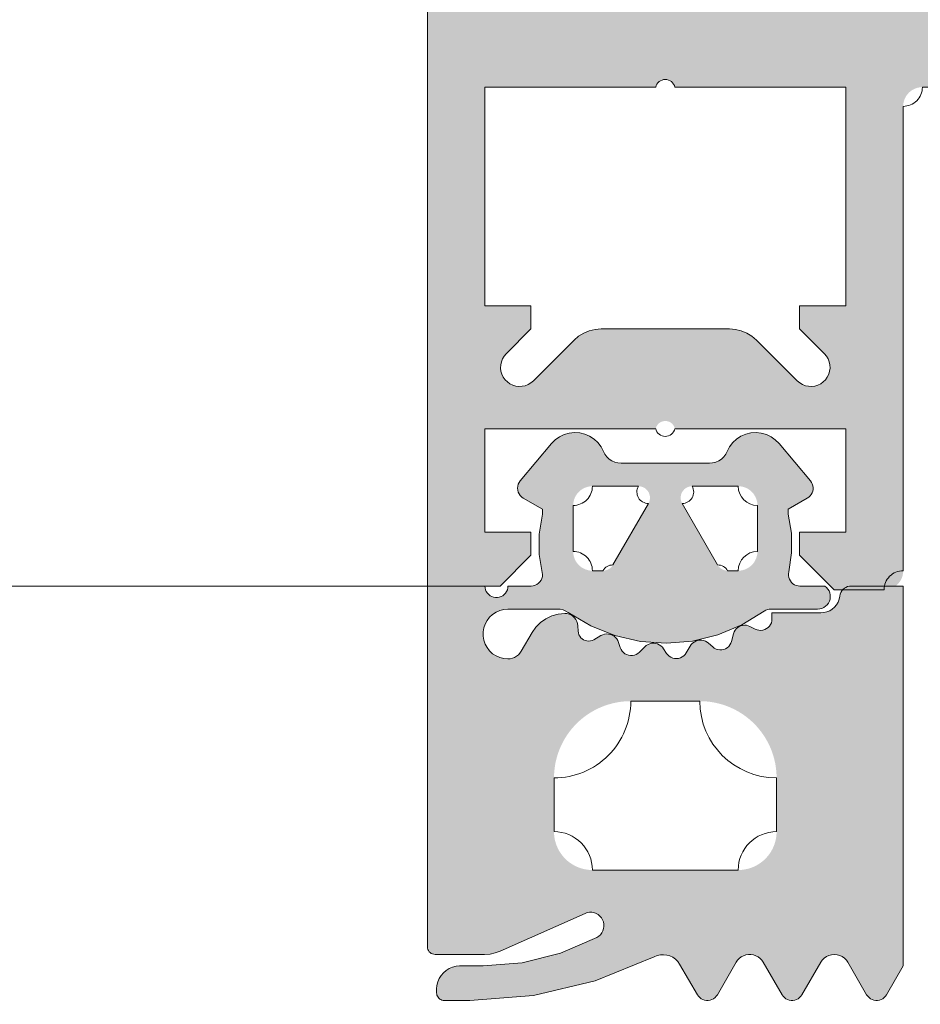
# Model space of a CAD drawing. Header units: metres. Extents: x -3.6 to 84.5, y -11 to 16.8.
# Tile 519 of 656: x 61.5344 to 61.5578, y -0.1449 to -0.1192. Entities that reach past the tile are written whole.
import ezdxf

# ---------------------------------------------------------------- set-up
doc = ezdxf.new("R2010")
doc.units = ezdxf.units.M
doc.header["$MEASUREMENT"] = 0
doc.layers.add('301 - Elemente.Linie', color=7, linetype='Continuous')
doc.layers.add('302 - Elemente.Schraffur', color=7, linetype='Continuous')

msp = doc.modelspace()

# ---------------------------------------------------------------- hatches: boundary and pattern name
at = {"layer": '302 - Elemente.Schraffur', "linetype": 'Continuous', "lineweight": 5}
h = msp.add_hatch(color=7, dxfattribs=at)
h.paths.add_polyline_path([(61.544989, -0.0305), (61.544989, -0.134), (61.546889, -0.134), (61.547689, -0.1332), (61.547689, -0.1326), (61.546489, -0.1326), (61.546489, -0.1299), (61.550939, -0.1299), (61.550945, -0.129879), (61.550952, -0.129859), (61.550961, -0.129839), (61.550972, -0.12982), (61.550984, -0.129803), (61.550998, -0.129786), (61.551013, -0.12977), (61.551029, -0.129756), (61.551046, -0.129743), (61.551065, -0.129732), (61.551084, -0.129722), (61.551104, -0.129714), (61.551125, -0.129708), (61.551146, -0.129704), (61.551167, -0.129701), (61.551189, -0.1297), (61.551211, -0.129701), (61.551232, -0.129704), (61.551253, -0.129708), (61.551274, -0.129714), (61.551294, -0.129722), (61.551313, -0.129732), (61.551332, -0.129743), (61.551349, -0.129756), (61.551365, -0.12977), (61.55138, -0.129786), (61.551394, -0.129803), (61.551406, -0.12982), (61.551417, -0.129839), (61.551426, -0.129859), (61.551433, -0.129879), (61.551439, -0.1299), (61.555889, -0.1299), (61.555889, -0.1326), (61.554689, -0.1326), (61.554689, -0.1332), (61.555589, -0.1341), (61.556889, -0.1341), (61.556914, -0.134099), (61.556938, -0.134098), (61.556962, -0.134095), (61.556987, -0.13409), (61.557011, -0.134085), (61.557034, -0.134078), (61.557058, -0.134071), (61.55708, -0.134062), (61.557103, -0.134052), (61.557125, -0.134041), (61.557146, -0.134029), (61.557167, -0.134016), (61.557187, -0.134002), (61.557206, -0.133986), (61.557225, -0.13397), (61.557243, -0.133953), (61.55726, -0.133936), (61.557276, -0.133917), (61.557291, -0.133898), (61.557305, -0.133878), (61.557318, -0.133857), (61.55733, -0.133836), (61.557341, -0.133814), (61.557351, -0.133791), (61.55736, -0.133768), (61.557368, -0.133745), (61.557374, -0.133721), (61.557379, -0.133697), (61.557384, -0.133673), (61.557387, -0.133649), (61.557388, -0.133624), (61.557389, -0.1336), (61.557389, -0.1215), (61.55739, -0.121475), (61.557391, -0.121451), (61.557394, -0.121427), (61.557399, -0.121402), (61.557404, -0.121378), (61.557411, -0.121355), (61.557418, -0.121331), (61.557427, -0.121309), (61.557437, -0.121286), (61.557448, -0.121264), (61.55746, -0.121243), (61.557473, -0.121222), (61.557487, -0.121202), (61.557503, -0.121183), (61.557519, -0.121164), (61.557536, -0.121146), (61.557553, -0.121129), (61.557572, -0.121113), (61.557591, -0.121098), (61.557611, -0.121084), (61.557632, -0.121071), (61.557653, -0.121059), (61.557675, -0.121048), (61.557698, -0.121038), (61.557721, -0.121029), (61.557744, -0.121021), (61.557768, -0.121015), (61.557792, -0.12101), (61.557816, -0.121005), (61.55784, -0.121002), (61.557865, -0.121001), (61.557889, -0.121), (61.563489, -0.121), (61.563563, -0.121002), (61.563636, -0.121007), (61.563709, -0.121016), (61.563782, -0.121029), (61.563854, -0.121045), (61.563924, -0.121065), (61.563994, -0.121088), (61.564063, -0.121114), (61.56413, -0.121144), (61.564196, -0.121177), (61.56426, -0.121213), (61.564322, -0.121253), (61.564383, -0.121295), (61.564441, -0.12134), (61.564496, -0.121389), (61.56455, -0.121439), (61.5646, -0.121493), (61.564649, -0.121548), (61.564694, -0.121606), (61.564736, -0.121667), (61.564776, -0.121729), (61.564812, -0.121793), (61.564845, -0.121859), (61.564875, -0.121926), (61.564901, -0.121995), (61.564924, -0.122065), (61.564944, -0.122135), (61.56496, -0.122207), (61.564973, -0.12228), (61.564982, -0.122353), (61.564987, -0.122426), (61.564989, -0.1225), (61.564989, -0.1495), (61.56499, -0.149524), (61.564991, -0.149549), (61.564994, -0.149573), (61.564999, -0.149597), (61.565004, -0.149621), (61.565011, -0.149645), (61.565018, -0.149668), (61.565027, -0.149691), (61.565037, -0.149714), (61.565048, -0.149736), (61.56506, -0.149757), (61.565073, -0.149778), (61.565087, -0.149798), (61.565103, -0.149817), (61.565119, -0.149836), (61.565136, -0.149853), (61.565153, -0.14987), (61.565172, -0.149886), (61.565191, -0.149902), (61.565211, -0.149916), (61.565232, -0.149929), (61.565253, -0.149941), (61.565275, -0.149952), (61.565298, -0.149962), (61.565321, -0.149971), (61.565344, -0.149978), (61.565368, -0.149985), (61.565392, -0.14999), (61.565416, -0.149995), (61.56544, -0.149998), (61.565465, -0.149999), (61.565489, -0.15), (61.566489, -0.15), (61.566538, -0.149999), (61.566587, -0.149995), (61.566636, -0.149989), (61.566684, -0.149981), (61.566732, -0.14997), (61.566779, -0.149957), (61.566826, -0.149941), (61.566872, -0.149924), (61.566917, -0.149904), (61.56696, -0.149882), (61.567003, -0.149858), (61.567045, -0.149831), (61.567085, -0.149803), (61.567123, -0.149773), (61.567161, -0.149741), (61.567196, -0.149707), (61.56723, -0.149671), (61.567262, -0.149634), (61.567292, -0.149596), (61.567321, -0.149556), (61.567347, -0.149514), (61.567371, -0.149471), (61.567393, -0.149427), (61.567413, -0.149383), (61.567431, -0.149337), (61.567446, -0.14929), (61.567459, -0.149243), (61.56747, -0.149195), (61.567478, -0.149147), (61.567484, -0.149098), (61.567488, -0.149049), (61.567489, -0.149), (61.567489, -0.1481), (61.567989, -0.147811), (61.567989, -0.146589), (61.567489, -0.1463), (61.567989, -0.146011), (61.567989, -0.144789), (61.567489, -0.1445), (61.567989, -0.144211), (61.567989, -0.142989), (61.567489, -0.1427), (61.567989, -0.142411), (61.567989, -0.141189), (61.567489, -0.1409), (61.567989, -0.140611), (61.567989, -0.139389), (61.567489, -0.1391), (61.567989, -0.138811), (61.567989, -0.137589), (61.567489, -0.1373), (61.567989, -0.137011), (61.567989, -0.135789), (61.567489, -0.1355), (61.567989, -0.135211), (61.567989, -0.134164), (61.569123, -0.1322), (61.569158, -0.132144), (61.569196, -0.132091), (61.569237, -0.132041), (61.569282, -0.131993), (61.56933, -0.131948), (61.56938, -0.131907), (61.569433, -0.131868), (61.569489, -0.131834), (61.569547, -0.131803), (61.569606, -0.131776), (61.569668, -0.131753), (61.56973, -0.131734), (61.569794, -0.131719), (61.569859, -0.131708), (61.569924, -0.131702), (61.569989, -0.1317), (61.570054, -0.131702), (61.57012, -0.131708), (61.570184, -0.131719), (61.570248, -0.131734), (61.570311, -0.131753), (61.570372, -0.131776), (61.570431, -0.131803), (61.570489, -0.131834), (61.570545, -0.131868), (61.570598, -0.131907), (61.570648, -0.131948), (61.570696, -0.131993), (61.570741, -0.132041), (61.570782, -0.132091), (61.570821, -0.132144), (61.570855, -0.1322), (61.571989, -0.134164), (61.571989, -0.136111), (61.572489, -0.1364), (61.571989, -0.136689), (61.571989, -0.137911), (61.572489, -0.1382), (61.571989, -0.138489), (61.571989, -0.139711), (61.572489, -0.14), (61.571989, -0.140289), (61.571989, -0.141511), (61.572489, -0.1418), (61.571989, -0.142089), (61.571989, -0.143311), (61.572489, -0.1436), (61.571989, -0.143889), (61.571989, -0.145111), (61.572489, -0.1454), (61.571989, -0.145689), (61.571989, -0.146911), (61.572489, -0.1472), (61.571989, -0.147489), (61.571989, -0.148711), (61.572489, -0.149), (61.57249, -0.149049), (61.572494, -0.149098), (61.5725, -0.149147), (61.572508, -0.149195), (61.572519, -0.149243), (61.572532, -0.14929), (61.572548, -0.149337), (61.572565, -0.149383), (61.572585, -0.149427), (61.572607, -0.149471), (61.572631, -0.149514), (61.572658, -0.149556), (61.572686, -0.149596), (61.572716, -0.149634), (61.572748, -0.149671), (61.572782, -0.149707), (61.572818, -0.149741), (61.572855, -0.149773), (61.572893, -0.149803), (61.572933, -0.149831), (61.572975, -0.149858), (61.573018, -0.149882), (61.573062, -0.149904), (61.573106, -0.149924), (61.573152, -0.149941), (61.573199, -0.149957), (61.573246, -0.14997), (61.573294, -0.149981), (61.573342, -0.149989), (61.573391, -0.149995), (61.57344, -0.149999), (61.573489, -0.15), (61.574489, -0.15), (61.574514, -0.149999), (61.574538, -0.149998), (61.574562, -0.149995), (61.574587, -0.14999), (61.574611, -0.149985), (61.574634, -0.149978), (61.574658, -0.149971), (61.57468, -0.149962), (61.574703, -0.149952), (61.574725, -0.149941), (61.574746, -0.149929), (61.574767, -0.149916), (61.574787, -0.149902), (61.574806, -0.149886), (61.574825, -0.14987), (61.574843, -0.149853), (61.57486, -0.149836), (61.574876, -0.149817), (61.574891, -0.149798), (61.574905, -0.149778), (61.574918, -0.149757), (61.57493, -0.149736), (61.574941, -0.149714), (61.574951, -0.149691), (61.57496, -0.149668), (61.574968, -0.149645), (61.574974, -0.149621), (61.574979, -0.149597), (61.574984, -0.149573), (61.574987, -0.149549), (61.574988, -0.149524), (61.574989, -0.1495), (61.574989, -0.1225), (61.574991, -0.122426), (61.574996, -0.122353), (61.575005, -0.12228), (61.575018, -0.122207), (61.575034, -0.122135), (61.575054, -0.122065), (61.575077, -0.121995), (61.575103, -0.121926), (61.575133, -0.121859), (61.575166, -0.121793), (61.575202, -0.121729), (61.575242, -0.121667), (61.575284, -0.121606), (61.57533, -0.121548), (61.575378, -0.121493), (61.575428, -0.121439), (61.575482, -0.121389), (61.575537, -0.12134), (61.575596, -0.121295), (61.575656, -0.121253), (61.575718, -0.121213), (61.575782, -0.121177), (61.575848, -0.121144), (61.575915, -0.121114), (61.575984, -0.121088), (61.576054, -0.121065), (61.576125, -0.121045), (61.576196, -0.121029), (61.576269, -0.121016), (61.576342, -0.121007), (61.576415, -0.121002), (61.576489, -0.121), (61.582089, -0.121), (61.582114, -0.121001), (61.582138, -0.121002), (61.582162, -0.121005), (61.582187, -0.12101), (61.582211, -0.121015), (61.582234, -0.121021), (61.582258, -0.121029), (61.58228, -0.121038), (61.582303, -0.121048), (61.582325, -0.121059), (61.582346, -0.121071), (61.582367, -0.121084), (61.582387, -0.121098), (61.582406, -0.121113), (61.582425, -0.121129), (61.582443, -0.121146), (61.58246, -0.121164), (61.582476, -0.121183), (61.582491, -0.121202), (61.582505, -0.121222), (61.582518, -0.121243), (61.58253, -0.121264), (61.582541, -0.121286), (61.582551, -0.121309), (61.58256, -0.121331), (61.582568, -0.121355), (61.582574, -0.121378), (61.582579, -0.121402), (61.582584, -0.121427), (61.582587, -0.121451), (61.582588, -0.121475), (61.582589, -0.1215), (61.582589, -0.1336), (61.58259, -0.133624), (61.582591, -0.133649), (61.582594, -0.133673), (61.582599, -0.133697), (61.582604, -0.133721), (61.582611, -0.133745), (61.582618, -0.133768), (61.582627, -0.133791), (61.582637, -0.133814), (61.582648, -0.133836), (61.58266, -0.133857), (61.582673, -0.133878), (61.582687, -0.133898), (61.582703, -0.133917), (61.582719, -0.133936), (61.582736, -0.133953), (61.582753, -0.13397), (61.582772, -0.133986), (61.582791, -0.134002), (61.582811, -0.134016), (61.582832, -0.134029), (61.582853, -0.134041), (61.582875, -0.134052), (61.582898, -0.134062), (61.582921, -0.134071), (61.582944, -0.134078), (61.582968, -0.134085), (61.582992, -0.13409), (61.583016, -0.134095), (61.58304, -0.134098), (61.583065, -0.134099), (61.583089, -0.1341), (61.584389, -0.1341), (61.585289, -0.1332), (61.585289, -0.1326), (61.584089, -0.1326), (61.584089, -0.1299), (61.588539, -0.1299), (61.588545, -0.129879), (61.588552, -0.129859), (61.588561, -0.129839), (61.588572, -0.12982), (61.588584, -0.129803), (61.588598, -0.129786), (61.588613, -0.12977), (61.588629, -0.129756), (61.588646, -0.129743), (61.588665, -0.129732), (61.588684, -0.129722), (61.588704, -0.129714), (61.588725, -0.129708), (61.588746, -0.129704), (61.588767, -0.129701), (61.588789, -0.1297), (61.588811, -0.129701), (61.588832, -0.129704), (61.588853, -0.129708), (61.588874, -0.129714), (61.588894, -0.129722), (61.588913, -0.129732), (61.588932, -0.129743), (61.588949, -0.129756), (61.588965, -0.12977), (61.58898, -0.129786), (61.588994, -0.129803), (61.589006, -0.12982), (61.589017, -0.129839), (61.589026, -0.129859), (61.589033, -0.129879), (61.589039, -0.1299), (61.593489, -0.1299), (61.593489, -0.1326), (61.592289, -0.1326), (61.592289, -0.1332), (61.593089, -0.134), (61.594989, -0.134), (61.594989, -0.0305), (61.594987, -0.030426), (61.594982, -0.030353), (61.594973, -0.03028), (61.59496, -0.030207), (61.594944, -0.030135), (61.594924, -0.030065), (61.594901, -0.029995), (61.594875, -0.029926), (61.594845, -0.029859), (61.594812, -0.029793), (61.594776, -0.029729), (61.594736, -0.029667), (61.594694, -0.029606), (61.594649, -0.029548), (61.5946, -0.029493), (61.59455, -0.029439), (61.594496, -0.029389), (61.594441, -0.02934), (61.594383, -0.029295), (61.594322, -0.029253), (61.59426, -0.029213), (61.594196, -0.029177), (61.59413, -0.029144), (61.594063, -0.029114), (61.593994, -0.029088), (61.593924, -0.029065), (61.593854, -0.029045), (61.593782, -0.029029), (61.593709, -0.029016), (61.593636, -0.029007), (61.593563, -0.029002), (61.593489, -0.029), (61.546489, -0.029), (61.546415, -0.029002), (61.546342, -0.029007), (61.546269, -0.029016), (61.546196, -0.029029), (61.546125, -0.029045), (61.546054, -0.029065), (61.545984, -0.029088), (61.545915, -0.029114), (61.545848, -0.029144), (61.545782, -0.029177), (61.545718, -0.029213), (61.545656, -0.029253), (61.545596, -0.029295), (61.545537, -0.02934), (61.545482, -0.029389), (61.545428, -0.029439), (61.545378, -0.029493), (61.54533, -0.029548), (61.545284, -0.029606), (61.545242, -0.029667), (61.545202, -0.029729), (61.545166, -0.029793), (61.545133, -0.029859), (61.545103, -0.029926), (61.545077, -0.029995), (61.545054, -0.030065), (61.545034, -0.030135), (61.545018, -0.030207), (61.545005, -0.03028), (61.544996, -0.030353), (61.544991, -0.030426)])
h.paths.add_polyline_path([(61.546489, -0.121), (61.550939, -0.121), (61.550952, -0.120959), (61.550972, -0.12092), (61.550998, -0.120886), (61.551029, -0.120856), (61.551065, -0.120832), (61.551104, -0.120814), (61.551146, -0.120804), (61.551189, -0.1208), (61.551232, -0.120804), (61.551274, -0.120814), (61.551313, -0.120832), (61.551349, -0.120856), (61.55138, -0.120886), (61.551406, -0.12092), (61.551426, -0.120959), (61.551439, -0.121), (61.555889, -0.121), (61.555889, -0.1267), (61.554689, -0.1267), (61.554689, -0.1273), (61.555336, -0.127946), (61.555389, -0.128009), (61.555431, -0.12808), (61.555461, -0.128157), (61.555478, -0.128238), (61.555482, -0.128321), (61.555471, -0.128403), (61.555448, -0.128482), (61.555411, -0.128556), (61.555364, -0.128623), (61.555305, -0.128681), (61.555238, -0.128729), (61.555164, -0.128766), (61.555085, -0.128789), (61.555003, -0.1288), (61.55492, -0.128796), (61.554839, -0.128779), (61.554762, -0.128749), (61.554691, -0.128707), (61.554628, -0.128653), (61.553568, -0.127593), (61.553448, -0.127491), (61.553315, -0.127409), (61.55317, -0.127349), (61.553017, -0.127312), (61.552861, -0.1273), (61.549517, -0.1273), (61.549361, -0.127312), (61.549208, -0.127349), (61.549064, -0.127409), (61.54893, -0.127491), (61.54881, -0.127593), (61.54775, -0.128653), (61.547687, -0.128707), (61.547616, -0.128749), (61.547539, -0.128779), (61.547458, -0.128796), (61.547376, -0.1288), (61.547294, -0.128789), (61.547214, -0.128766), (61.54714, -0.128729), (61.547073, -0.128681), (61.547015, -0.128623), (61.546967, -0.128556), (61.54693, -0.128482), (61.546907, -0.128403), (61.546897, -0.128321), (61.5469, -0.128238), (61.546917, -0.128157), (61.546947, -0.12808), (61.546989, -0.128009), (61.547043, -0.127946), (61.547689, -0.1273), (61.547689, -0.1267), (61.546489, -0.1267)], flags=0)
h.paths.add_polyline_path([(61.592889, -0.1187), (61.547089, -0.1187), (61.547089, -0.0348), (61.592889, -0.0348)], flags=0)
h.paths.add_polyline_path([(61.566789, -0.1289), (61.566789, -0.1215), (61.566795, -0.121422), (61.566814, -0.121345), (61.566844, -0.121273), (61.566885, -0.121206), (61.566936, -0.121146), (61.566995, -0.121095), (61.567062, -0.121054), (61.567135, -0.121024), (61.567211, -0.121006), (61.567289, -0.121), (61.572689, -0.121), (61.572767, -0.121006), (61.572844, -0.121024), (61.572916, -0.121054), (61.572983, -0.121095), (61.573043, -0.121146), (61.573094, -0.121206), (61.573135, -0.121273), (61.573165, -0.121345), (61.573183, -0.121422), (61.573189, -0.1215), (61.573189, -0.1289), (61.573183, -0.128978), (61.573165, -0.129054), (61.573135, -0.129127), (61.573094, -0.129194), (61.573043, -0.129253), (61.572983, -0.129304), (61.572916, -0.129345), (61.572844, -0.129375), (61.572767, -0.129394), (61.572689, -0.1294), (61.567289, -0.1294), (61.567211, -0.129394), (61.567135, -0.129375), (61.567062, -0.129345), (61.566995, -0.129304), (61.566936, -0.129253), (61.566885, -0.129194), (61.566844, -0.129127), (61.566814, -0.129054), (61.566795, -0.128978)], flags=0)
h.paths.add_polyline_path([(61.584089, -0.1267), (61.584089, -0.121), (61.588539, -0.121), (61.588552, -0.120959), (61.588572, -0.12092), (61.588598, -0.120886), (61.588629, -0.120856), (61.588665, -0.120832), (61.588704, -0.120814), (61.588746, -0.120804), (61.588789, -0.1208), (61.588832, -0.120804), (61.588874, -0.120814), (61.588913, -0.120832), (61.588949, -0.120856), (61.58898, -0.120886), (61.589006, -0.12092), (61.589026, -0.120959), (61.589039, -0.121), (61.593489, -0.121), (61.593489, -0.1267), (61.592289, -0.1267), (61.592289, -0.1273), (61.592936, -0.127946), (61.592989, -0.128009), (61.593031, -0.12808), (61.593061, -0.128157), (61.593078, -0.128238), (61.593082, -0.128321), (61.593071, -0.128403), (61.593048, -0.128482), (61.593011, -0.128556), (61.592964, -0.128623), (61.592905, -0.128681), (61.592838, -0.128729), (61.592764, -0.128766), (61.592685, -0.128789), (61.592603, -0.1288), (61.59252, -0.128796), (61.592439, -0.128779), (61.592362, -0.128749), (61.592291, -0.128707), (61.592228, -0.128653), (61.591168, -0.127593), (61.591048, -0.127491), (61.590915, -0.127409), (61.59077, -0.127349), (61.590617, -0.127312), (61.590461, -0.1273), (61.587117, -0.1273), (61.586961, -0.127312), (61.586808, -0.127349), (61.586664, -0.127409), (61.58653, -0.127491), (61.58641, -0.127593), (61.58535, -0.128653), (61.585287, -0.128707), (61.585216, -0.128749), (61.585139, -0.128779), (61.585058, -0.128796), (61.584976, -0.1288), (61.584894, -0.128789), (61.584814, -0.128766), (61.58474, -0.128729), (61.584673, -0.128681), (61.584615, -0.128623), (61.584567, -0.128556), (61.58453, -0.128482), (61.584507, -0.128403), (61.584497, -0.128321), (61.5845, -0.128238), (61.584517, -0.128157), (61.584547, -0.12808), (61.584589, -0.128009), (61.584643, -0.127946), (61.585289, -0.1273), (61.585289, -0.1267)], flags=0)
h = msp.add_hatch(color=7, dxfattribs=at)
h.paths.add_polyline_path([(61.544989, -0.134001), (61.544989, -0.1434), (61.544992, -0.143435), (61.545001, -0.143469), (61.545016, -0.1435), (61.545036, -0.143529), (61.54506, -0.143554), (61.545089, -0.143574), (61.545121, -0.143588), (61.545154, -0.143597), (61.545189, -0.1436), (61.546481, -0.1436), (61.546621, -0.143591), (61.546757, -0.143562), (61.546888, -0.143514), (61.549097, -0.142531), (61.549153, -0.142511), (61.549212, -0.142501), (61.549271, -0.142502), (61.54933, -0.142512), (61.549386, -0.142533), (61.549438, -0.142562), (61.549484, -0.1426), (61.549523, -0.142646), (61.549554, -0.142697), (61.549575, -0.142752), (61.549587, -0.142811), (61.549588, -0.14287), (61.54958, -0.142929), (61.549562, -0.142986), (61.549534, -0.143039), (61.549498, -0.143086), (61.549454, -0.143127), (61.549404, -0.143159), (61.54846, -0.143567), (61.547463, -0.143816), (61.546439, -0.1439), (61.545829, -0.1439), (61.545735, -0.143908), (61.545644, -0.14393), (61.545557, -0.143966), (61.545476, -0.144015), (61.545405, -0.144076), (61.545344, -0.144148), (61.545294, -0.144228), (61.545258, -0.144315), (61.545236, -0.144406), (61.545229, -0.1445), (61.545229, -0.1446), (61.545232, -0.144632), (61.545239, -0.144662), (61.545251, -0.144691), (61.545267, -0.144718), (61.545288, -0.144742), (61.545311, -0.144762), (61.545338, -0.144779), (61.545367, -0.144791), (61.545398, -0.144798), (61.545429, -0.1448), (61.546099, -0.1448), (61.547752, -0.144672), (61.549365, -0.14429), (61.5509, -0.143663), (61.550978, -0.143631), (61.55106, -0.143613), (61.551144, -0.143609), (61.551227, -0.143618), (61.551308, -0.143641), (61.551384, -0.143676), (61.551453, -0.143724), (61.551513, -0.143782), (61.551563, -0.14385), (61.552025, -0.144651), (61.552053, -0.14469), (61.552086, -0.144725), (61.552125, -0.144754), (61.552168, -0.144777), (61.552213, -0.144792), (61.552261, -0.1448), (61.552309, -0.1448), (61.552357, -0.144792), (61.552403, -0.144777), (61.552446, -0.144754), (61.552484, -0.144725), (61.552518, -0.14469), (61.552545, -0.144651), (61.553033, -0.143806), (61.55307, -0.143751), (61.553116, -0.143704), (61.553169, -0.143664), (61.553227, -0.143633), (61.55329, -0.143613), (61.553355, -0.143602), (61.553421, -0.143602), (61.553486, -0.143613), (61.553549, -0.143633), (61.553607, -0.143664), (61.55366, -0.143704), (61.553706, -0.143751), (61.553743, -0.143806), (61.554231, -0.144651), (61.554258, -0.14469), (61.554292, -0.144725), (61.55433, -0.144754), (61.554373, -0.144777), (61.554419, -0.144792), (61.554467, -0.1448), (61.554515, -0.1448), (61.554563, -0.144792), (61.554608, -0.144777), (61.554651, -0.144754), (61.55469, -0.144725), (61.554723, -0.14469), (61.554751, -0.144651), (61.555238, -0.143806), (61.555279, -0.143747), (61.55533, -0.143697), (61.555388, -0.143656), (61.555453, -0.143625), (61.555522, -0.143607), (61.555593, -0.143601), (61.555665, -0.143607), (61.555734, -0.143625), (61.555798, -0.143656), (61.555857, -0.143697), (61.555908, -0.143747), (61.555949, -0.143806), (61.556436, -0.144651), (61.556464, -0.14469), (61.556497, -0.144725), (61.556536, -0.144754), (61.556579, -0.144777), (61.556624, -0.144792), (61.556672, -0.1448), (61.55672, -0.1448), (61.556768, -0.144792), (61.556814, -0.144777), (61.556857, -0.144754), (61.556895, -0.144725), (61.556929, -0.14469), (61.556956, -0.144651), (61.557389, -0.143901), (61.557389, -0.134001), (61.556035, -0.134001), (61.555987, -0.134005), (61.55594, -0.134016), (61.555896, -0.134035), (61.555855, -0.13406), (61.555819, -0.134092), (61.555789, -0.134129), (61.555765, -0.134171), (61.555747, -0.134216), (61.555721, -0.134342), (61.555692, -0.134417), (61.555652, -0.134486), (61.555601, -0.134548), (61.555541, -0.134601), (61.555473, -0.134644), (61.555399, -0.134675), (61.555321, -0.134694), (61.555241, -0.134701), (61.553969, -0.134701), (61.553969, -0.134856), (61.553965, -0.134906), (61.553952, -0.134956), (61.553931, -0.135002), (61.553902, -0.135044), (61.553867, -0.135081), (61.553826, -0.135111), (61.55378, -0.135134), (61.553731, -0.135149), (61.553681, -0.135155), (61.55363, -0.135153), (61.55358, -0.135142), (61.553533, -0.135123), (61.553395, -0.135053), (61.553351, -0.135034), (61.553303, -0.135023), (61.553255, -0.13502), (61.553207, -0.135025), (61.55316, -0.135037), (61.553115, -0.135057), (61.553075, -0.135083), (61.553039, -0.135116), (61.553009, -0.135154), (61.552986, -0.135197), (61.552969, -0.135243), (61.552916, -0.135443), (61.552898, -0.135491), (61.552873, -0.135535), (61.552841, -0.135574), (61.552802, -0.135608), (61.552759, -0.135634), (61.552711, -0.135653), (61.552661, -0.135663), (61.55261, -0.135665), (61.55256, -0.135658), (61.552511, -0.135642), (61.552466, -0.135619), (61.552425, -0.135588), (61.552318, -0.135492), (61.552278, -0.135461), (61.552233, -0.135437), (61.552184, -0.13542), (61.552134, -0.135412), (61.552083, -0.135411), (61.552032, -0.135419), (61.551984, -0.135435), (61.551938, -0.135459), (61.551898, -0.13549), (61.551862, -0.135526), (61.551833, -0.135568), (61.551733, -0.135742), (61.551704, -0.135783), (61.551668, -0.13582), (61.551627, -0.135849), (61.551581, -0.135872), (61.551532, -0.135886), (61.551481, -0.135892), (61.55143, -0.135889), (61.551381, -0.135877), (61.551334, -0.135857), (61.551291, -0.13583), (61.551253, -0.135795), (61.551222, -0.135755), (61.551143, -0.135634), (61.551112, -0.135594), (61.551075, -0.135559), (61.551032, -0.135531), (61.550986, -0.135509), (61.550937, -0.135496), (61.550886, -0.13549), (61.550835, -0.135493), (61.550785, -0.135504), (61.550738, -0.135523), (61.550694, -0.13555), (61.550655, -0.135583), (61.550513, -0.135724), (61.550474, -0.135757), (61.55043, -0.135783), (61.550383, -0.135801), (61.550333, -0.135811), (61.550282, -0.135812), (61.550231, -0.135804), (61.550183, -0.135788), (61.550138, -0.135764), (61.550098, -0.135733), (61.550063, -0.135695), (61.550036, -0.135652), (61.550016, -0.135605), (61.549971, -0.135468), (61.549952, -0.135421), (61.549925, -0.135377), (61.549891, -0.135339), (61.549852, -0.135307), (61.549808, -0.135281), (61.54976, -0.135262), (61.54971, -0.135252), (61.549659, -0.13525), (61.549608, -0.135256), (61.549559, -0.13527), (61.549513, -0.135292), (61.549327, -0.135399), (61.549285, -0.135419), (61.54924, -0.135431), (61.549194, -0.135436), (61.549148, -0.135432), (61.549103, -0.135421), (61.549061, -0.135403), (61.549022, -0.135377), (61.548989, -0.135346), (61.548961, -0.135309), (61.548939, -0.135268), (61.548925, -0.135224), (61.548919, -0.135178), (61.548911, -0.135034), (61.548904, -0.134977), (61.548886, -0.134922), (61.54886, -0.134871), (61.548825, -0.134825), (61.548783, -0.134786), (61.548735, -0.134754), (61.548682, -0.134731), (61.548626, -0.134717), (61.548568, -0.134713), (61.548397, -0.134731), (61.548232, -0.134777), (61.548077, -0.134851), (61.547936, -0.13495), (61.547815, -0.135072), (61.547717, -0.135213), (61.547435, -0.135701), (61.547402, -0.13575), (61.547361, -0.135794), (61.547314, -0.135831), (61.547263, -0.135861), (61.547207, -0.135883), (61.547149, -0.135896), (61.547089, -0.135901), (61.546982, -0.135892), (61.546878, -0.135865), (61.54678, -0.135822), (61.54669, -0.135764), (61.546611, -0.135691), (61.546545, -0.135606), (61.546494, -0.135512), (61.546459, -0.13541), (61.546441, -0.135304), (61.546441, -0.135197), (61.546459, -0.135091), (61.546494, -0.13499), (61.546545, -0.134895), (61.546611, -0.13481), (61.54669, -0.134738), (61.54678, -0.134679), (61.546878, -0.134636), (61.546982, -0.13461), (61.547089, -0.134601), (61.548373, -0.134601), (61.548449, -0.134606), (61.548524, -0.134624), (61.548595, -0.134652), (61.549245, -0.135038), (61.549877, -0.13529), (61.55054, -0.135443), (61.551218, -0.135491), (61.551896, -0.135433), (61.552557, -0.135273), (61.553185, -0.135012), (61.553805, -0.134633), (61.553849, -0.134615), (61.553894, -0.134604), (61.553941, -0.134601), (61.555159, -0.134601), (61.555214, -0.134596), (61.555268, -0.134582), (61.555319, -0.134559), (61.555365, -0.134528), (61.555405, -0.13449), (61.555439, -0.134446), (61.555464, -0.134396), (61.555481, -0.134343), (61.555489, -0.134288), (61.555487, -0.134233), (61.555476, -0.134178), (61.555456, -0.134126), (61.555427, -0.134079), (61.555391, -0.134036), (61.555349, -0.134001), (61.554698, -0.134001), (61.554649, -0.133997), (61.554602, -0.133985), (61.554556, -0.133965), (61.554515, -0.133939), (61.554479, -0.133906), (61.554448, -0.133867), (61.554425, -0.133824), (61.554408, -0.133778), (61.554399, -0.13373), (61.554399, -0.133681), (61.554481, -0.133132), (61.554476, -0.132626), (61.554389, -0.132128), (61.554389, -0.132001), (61.554889, -0.131712), (61.554928, -0.131685), (61.554963, -0.131652), (61.554991, -0.131614), (61.555014, -0.131572), (61.555029, -0.131528), (61.555038, -0.131481), (61.555038, -0.131433), (61.555032, -0.131386), (61.555018, -0.131341), (61.554996, -0.131298), (61.554969, -0.131259), (61.554152, -0.130286), (61.554056, -0.13019), (61.553945, -0.130111), (61.553822, -0.130052), (61.553691, -0.130015), (61.553555, -0.130001), (61.553419, -0.13001), (61.553286, -0.130042), (61.553161, -0.130096), (61.553047, -0.130171), (61.552947, -0.130263), (61.552864, -0.130372), (61.552763, -0.130567), (61.552712, -0.130634), (61.552651, -0.130692), (61.552581, -0.130738), (61.552504, -0.130773), (61.552423, -0.130794), (61.55234, -0.130801), (61.550038, -0.130801), (61.549955, -0.130794), (61.549874, -0.130773), (61.549797, -0.130738), (61.549727, -0.130692), (61.549666, -0.130634), (61.549616, -0.130567), (61.549514, -0.130372), (61.549431, -0.130263), (61.549331, -0.130171), (61.549217, -0.130096), (61.549092, -0.130042), (61.548959, -0.13001), (61.548823, -0.130001), (61.548688, -0.130015), (61.548556, -0.130052), (61.548433, -0.130111), (61.548322, -0.13019), (61.548226, -0.130286), (61.547409, -0.131259), (61.547379, -0.131302), (61.547357, -0.13135), (61.547344, -0.1314), (61.547339, -0.131452), (61.547344, -0.131504), (61.547357, -0.131555), (61.547379, -0.131602), (61.547409, -0.131645), (61.547446, -0.131682), (61.547489, -0.131712), (61.547989, -0.132001), (61.547989, -0.132128), (61.5479, -0.13265), (61.5479, -0.133179), (61.547989, -0.133701), (61.547985, -0.133752), (61.547971, -0.133802), (61.54795, -0.133849), (61.54792, -0.133892), (61.547884, -0.133929), (61.547842, -0.133959), (61.547795, -0.133981), (61.547745, -0.133995), (61.547694, -0.134001), (61.547089, -0.134001), (61.547085, -0.13405), (61.547073, -0.134098), (61.547053, -0.134143), (61.547026, -0.134185), (61.546992, -0.134221), (61.546953, -0.134252), (61.54691, -0.134275), (61.546863, -0.134291), (61.546814, -0.1343), (61.546764, -0.1343), (61.546715, -0.134291), (61.546669, -0.134275), (61.546625, -0.134252), (61.546586, -0.134221), (61.546552, -0.134185), (61.546525, -0.134143), (61.546505, -0.134098), (61.546493, -0.13405), (61.546489, -0.134001)])
h.paths.add_polyline_path([(61.548289, -0.139001), (61.548291, -0.138903), (61.548299, -0.138805), (61.548311, -0.138707), (61.548327, -0.13861), (61.548349, -0.138515), (61.548375, -0.13842), (61.548406, -0.138327), (61.548441, -0.138235), (61.548481, -0.138146), (61.548525, -0.138058), (61.548574, -0.137972), (61.548626, -0.137889), (61.548683, -0.137809), (61.548743, -0.137732), (61.548807, -0.137658), (61.548875, -0.137586), (61.548946, -0.137519), (61.54902, -0.137455), (61.549098, -0.137394), (61.549178, -0.137338), (61.549261, -0.137285), (61.549346, -0.137237), (61.549434, -0.137193), (61.549524, -0.137153), (61.549615, -0.137118), (61.549708, -0.137087), (61.549803, -0.137061), (61.549899, -0.137039), (61.549996, -0.137022), (61.550093, -0.13701), (61.550191, -0.137003), (61.550289, -0.137001), (61.552089, -0.137001), (61.552187, -0.137003), (61.552285, -0.13701), (61.552383, -0.137022), (61.552479, -0.137039), (61.552575, -0.137061), (61.55267, -0.137087), (61.552763, -0.137118), (61.552854, -0.137153), (61.552944, -0.137193), (61.553032, -0.137237), (61.553117, -0.137285), (61.5532, -0.137338), (61.55328, -0.137394), (61.553358, -0.137455), (61.553432, -0.137519), (61.553503, -0.137586), (61.553571, -0.137658), (61.553635, -0.137732), (61.553695, -0.137809), (61.553752, -0.13789), (61.553804, -0.137972), (61.553853, -0.138058), (61.553897, -0.138146), (61.553937, -0.138235), (61.553972, -0.138327), (61.554003, -0.13842), (61.554029, -0.138515), (61.554051, -0.13861), (61.554067, -0.138707), (61.554079, -0.138805), (61.554087, -0.138903), (61.554089, -0.139001), (61.554089, -0.140401), (61.554088, -0.14045), (61.554084, -0.140499), (61.554078, -0.140547), (61.55407, -0.140596), (61.554059, -0.140644), (61.554046, -0.140691), (61.554031, -0.140738), (61.554013, -0.140783), (61.553993, -0.140828), (61.553971, -0.140872), (61.553947, -0.140915), (61.553921, -0.140956), (61.553892, -0.140996), (61.553862, -0.141035), (61.55383, -0.141072), (61.553796, -0.141108), (61.553761, -0.141142), (61.553723, -0.141174), (61.553685, -0.141204), (61.553645, -0.141232), (61.553603, -0.141258), (61.55356, -0.141283), (61.553517, -0.141305), (61.553472, -0.141325), (61.553426, -0.141342), (61.553379, -0.141358), (61.553332, -0.141371), (61.553284, -0.141381), (61.553236, -0.14139), (61.553187, -0.141396), (61.553138, -0.141399), (61.553089, -0.141401), (61.549289, -0.141401), (61.54924, -0.141399), (61.549191, -0.141396), (61.549142, -0.14139), (61.549094, -0.141381), (61.549046, -0.141371), (61.548999, -0.141358), (61.548952, -0.141342), (61.548906, -0.141325), (61.548861, -0.141305), (61.548818, -0.141283), (61.548775, -0.141258), (61.548733, -0.141232), (61.548693, -0.141204), (61.548655, -0.141174), (61.548617, -0.141142), (61.548582, -0.141108), (61.548548, -0.141072), (61.548516, -0.141035), (61.548486, -0.140996), (61.548458, -0.140956), (61.548431, -0.140915), (61.548407, -0.140872), (61.548385, -0.140828), (61.548365, -0.140783), (61.548347, -0.140738), (61.548332, -0.140691), (61.548319, -0.140644), (61.548308, -0.140596), (61.5483, -0.140547), (61.548294, -0.140499), (61.54829, -0.14045), (61.548289, -0.140401)], flags=0)
h.paths.add_polyline_path([(61.548789, -0.1319), (61.54879, -0.131875), (61.548792, -0.131851), (61.548795, -0.131827), (61.548799, -0.131802), (61.548804, -0.131778), (61.548811, -0.131755), (61.548818, -0.131731), (61.548827, -0.131709), (61.548837, -0.131686), (61.548848, -0.131664), (61.54886, -0.131643), (61.548873, -0.131622), (61.548887, -0.131602), (61.548903, -0.131583), (61.548919, -0.131564), (61.548936, -0.131546), (61.548953, -0.131529), (61.548972, -0.131513), (61.548991, -0.131498), (61.549011, -0.131484), (61.549032, -0.131471), (61.549053, -0.131459), (61.549075, -0.131448), (61.549098, -0.131438), (61.549121, -0.131429), (61.549144, -0.131421), (61.549168, -0.131415), (61.549192, -0.13141), (61.549216, -0.131405), (61.54924, -0.131402), (61.549265, -0.131401), (61.549289, -0.1314), (61.550489, -0.1314), (61.550509, -0.131401), (61.550528, -0.131402), (61.550548, -0.131406), (61.550567, -0.13141), (61.550586, -0.131416), (61.550604, -0.131423), (61.550622, -0.131431), (61.550639, -0.13144), (61.550656, -0.13145), (61.550672, -0.131462), (61.550687, -0.131474), (61.550701, -0.131488), (61.550715, -0.131502), (61.550727, -0.131517), (61.550739, -0.131533), (61.550749, -0.13155), (61.550758, -0.131567), (61.550766, -0.131585), (61.550773, -0.131603), (61.550779, -0.131622), (61.550783, -0.131641), (61.550787, -0.131661), (61.550788, -0.13168), (61.550789, -0.1317), (61.550788, -0.13172), (61.550787, -0.131739), (61.550783, -0.131758), (61.550779, -0.131778), (61.550773, -0.131796), (61.550766, -0.131815), (61.550758, -0.131833), (61.550749, -0.13185), (61.54982, -0.133458), (61.549809, -0.133475), (61.549797, -0.13349), (61.549784, -0.133505), (61.54977, -0.133519), (61.549756, -0.133532), (61.54974, -0.133544), (61.549724, -0.133555), (61.549707, -0.133565), (61.549689, -0.133573), (61.549671, -0.133581), (61.549652, -0.133587), (61.549633, -0.133592), (61.549614, -0.133596), (61.549595, -0.133598), (61.549575, -0.1336), (61.549289, -0.1336), (61.549265, -0.133599), (61.54924, -0.133598), (61.549216, -0.133595), (61.549192, -0.13359), (61.549168, -0.133585), (61.549144, -0.133578), (61.549121, -0.133571), (61.549098, -0.133562), (61.549075, -0.133552), (61.549053, -0.133541), (61.549032, -0.133529), (61.549011, -0.133516), (61.548991, -0.133502), (61.548972, -0.133486), (61.548953, -0.13347), (61.548936, -0.133454), (61.548919, -0.133436), (61.548903, -0.133417), (61.548887, -0.133398), (61.548873, -0.133378), (61.54886, -0.133357), (61.548848, -0.133336), (61.548837, -0.133314), (61.548827, -0.133291), (61.548818, -0.133268), (61.548811, -0.133245), (61.548804, -0.133221), (61.548799, -0.133197), (61.548795, -0.133173), (61.548792, -0.133149), (61.54879, -0.133124), (61.548789, -0.1331)], flags=0)
h.paths.add_polyline_path([(61.55159, -0.13172), (61.551589, -0.1317), (61.55159, -0.13168), (61.551592, -0.131661), (61.551595, -0.131641), (61.551599, -0.131622), (61.551605, -0.131603), (61.551612, -0.131585), (61.55162, -0.131567), (61.551629, -0.13155), (61.55164, -0.131533), (61.551651, -0.131517), (61.551664, -0.131502), (61.551677, -0.131488), (61.551691, -0.131474), (61.551706, -0.131462), (61.551722, -0.13145), (61.551739, -0.13144), (61.551756, -0.131431), (61.551774, -0.131423), (61.551793, -0.131416), (61.551811, -0.13141), (61.551831, -0.131406), (61.55185, -0.131402), (61.551869, -0.131401), (61.551889, -0.1314), (61.553089, -0.1314), (61.553114, -0.131401), (61.553138, -0.131402), (61.553162, -0.131405), (61.553187, -0.13141), (61.553211, -0.131415), (61.553234, -0.131421), (61.553258, -0.131429), (61.55328, -0.131438), (61.553303, -0.131448), (61.553325, -0.131459), (61.553346, -0.131471), (61.553367, -0.131484), (61.553387, -0.131498), (61.553406, -0.131513), (61.553425, -0.131529), (61.553443, -0.131546), (61.55346, -0.131564), (61.553476, -0.131583), (61.553491, -0.131602), (61.553505, -0.131622), (61.553518, -0.131643), (61.55353, -0.131664), (61.553541, -0.131686), (61.553551, -0.131709), (61.55356, -0.131731), (61.553568, -0.131755), (61.553574, -0.131778), (61.553579, -0.131802), (61.553584, -0.131827), (61.553587, -0.131851), (61.553588, -0.131875), (61.553589, -0.1319), (61.553589, -0.1331), (61.553588, -0.133124), (61.553587, -0.133149), (61.553584, -0.133173), (61.553579, -0.133197), (61.553574, -0.133221), (61.553568, -0.133245), (61.55356, -0.133268), (61.553551, -0.133291), (61.553541, -0.133314), (61.55353, -0.133336), (61.553518, -0.133357), (61.553505, -0.133378), (61.553491, -0.133398), (61.553476, -0.133417), (61.55346, -0.133436), (61.553443, -0.133453), (61.553425, -0.13347), (61.553406, -0.133486), (61.553387, -0.133502), (61.553367, -0.133516), (61.553346, -0.133529), (61.553325, -0.133541), (61.553303, -0.133552), (61.55328, -0.133562), (61.553258, -0.133571), (61.553234, -0.133578), (61.553211, -0.133585), (61.553187, -0.13359), (61.553162, -0.133595), (61.553138, -0.133598), (61.553114, -0.133599), (61.553089, -0.1336), (61.552803, -0.1336), (61.552783, -0.133598), (61.552764, -0.133596), (61.552745, -0.133592), (61.552726, -0.133587), (61.552707, -0.133581), (61.552689, -0.133573), (61.552671, -0.133565), (61.552654, -0.133555), (61.552638, -0.133544), (61.552623, -0.133532), (61.552608, -0.133519), (61.552594, -0.133505), (61.552581, -0.13349), (61.552569, -0.133475), (61.552558, -0.133458), (61.551629, -0.13185), (61.55162, -0.131833), (61.551612, -0.131815), (61.551605, -0.131796), (61.551599, -0.131778), (61.551595, -0.131758), (61.551592, -0.131739)], flags=0)

# ---------------------------------------------------------------- linework, layer by layer
at = {"layer": '301 - Elemente.Linie', "color": 7, "linetype": 'Continuous', "lineweight": 5}
msp.add_line((61.544989, -0.134), (59.543989, -0.134), dxfattribs=at)
msp.add_lwpolyline([(61.564989, -0.1495), (61.564989, -0.1225, -0.414214), (61.563489, -0.121), (61.557889, -0.121, -0.414214), (61.557389, -0.1215), (61.557389, -0.1336, 0.414214), (61.556889, -0.1341), (61.555589, -0.1341), (61.554689, -0.1332), (61.554689, -0.1326), (61.555889, -0.1326), (61.555889, -0.1299), (61.551439, -0.1299, -0.8), (61.550939, -0.1299), (61.546489, -0.1299), (61.546489, -0.1326), (61.547689, -0.1326), (61.547689, -0.1332), (61.546889, -0.134), (61.544989, -0.134), (61.544989, -0.0305, 0.414214)], format="xyb", dxfattribs=at)
for points in [[(61.551439, -0.121), (61.551426, -0.120959), (61.551406, -0.12092), (61.55138, -0.120886), (61.551349, -0.120856), (61.551313, -0.120832), (61.551274, -0.120814), (61.551232, -0.120804), (61.551189, -0.1208), (61.551146, -0.120804), (61.551104, -0.120814), (61.551065, -0.120832), (61.551029, -0.120856), (61.550998, -0.120886), (61.550972, -0.12092), (61.550952, -0.120959), (61.550939, -0.121), (61.546489, -0.121), (61.546489, -0.1267), (61.547689, -0.1267), (61.547689, -0.1273), (61.547043, -0.127946), (61.546989, -0.128009), (61.546947, -0.12808), (61.546917, -0.128157), (61.5469, -0.128238), (61.546897, -0.128321), (61.546907, -0.128403), (61.54693, -0.128482), (61.546967, -0.128556), (61.547015, -0.128623), (61.547073, -0.128681), (61.54714, -0.128729), (61.547214, -0.128766), (61.547294, -0.128789), (61.547376, -0.1288), (61.547458, -0.128796), (61.547539, -0.128779), (61.547616, -0.128749), (61.547687, -0.128707), (61.54775, -0.128653), (61.54881, -0.127593), (61.54893, -0.127491), (61.549064, -0.127409), (61.549208, -0.127349), (61.549361, -0.127312), (61.549517, -0.1273), (61.552861, -0.1273), (61.553017, -0.127312), (61.55317, -0.127349), (61.553315, -0.127409), (61.553448, -0.127491), (61.553568, -0.127593), (61.554628, -0.128653), (61.554691, -0.128707), (61.554762, -0.128749), (61.554839, -0.128779), (61.55492, -0.128796), (61.555003, -0.1288), (61.555085, -0.128789), (61.555164, -0.128766), (61.555238, -0.128729), (61.555305, -0.128681), (61.555364, -0.128623), (61.555411, -0.128556), (61.555448, -0.128482), (61.555471, -0.128403), (61.555482, -0.128321), (61.555478, -0.128238), (61.555461, -0.128157), (61.555431, -0.12808), (61.555389, -0.128009), (61.555336, -0.127946), (61.554689, -0.1273), (61.554689, -0.1267), (61.555889, -0.1267), (61.555889, -0.121)], [(61.544989, -0.134001), (61.544989, -0.1434), (61.544992, -0.143435), (61.545001, -0.143469), (61.545016, -0.1435), (61.545036, -0.143529), (61.54506, -0.143554), (61.545089, -0.143574), (61.545121, -0.143588), (61.545154, -0.143597), (61.545189, -0.1436), (61.546481, -0.1436), (61.546621, -0.143591), (61.546757, -0.143562), (61.546888, -0.143514), (61.549097, -0.142531), (61.549153, -0.142511), (61.549212, -0.142501), (61.549271, -0.142502), (61.54933, -0.142512), (61.549386, -0.142533), (61.549438, -0.142562), (61.549484, -0.1426), (61.549523, -0.142646), (61.549554, -0.142697), (61.549575, -0.142752), (61.549587, -0.142811), (61.549588, -0.14287), (61.54958, -0.142929), (61.549562, -0.142986), (61.549534, -0.143039), (61.549498, -0.143086), (61.549454, -0.143127), (61.549404, -0.143159), (61.54846, -0.143567), (61.547463, -0.143816), (61.546439, -0.1439), (61.545829, -0.1439), (61.545735, -0.143908), (61.545644, -0.14393), (61.545557, -0.143966), (61.545476, -0.144015), (61.545405, -0.144076), (61.545344, -0.144148), (61.545294, -0.144228), (61.545258, -0.144315), (61.545236, -0.144406), (61.545229, -0.1445), (61.545229, -0.1446), (61.545232, -0.144632), (61.545239, -0.144662), (61.545251, -0.144691), (61.545267, -0.144718), (61.545288, -0.144742), (61.545311, -0.144762), (61.545338, -0.144779), (61.545367, -0.144791), (61.545398, -0.144798), (61.545429, -0.1448), (61.546099, -0.1448), (61.547752, -0.144672), (61.549365, -0.14429), (61.5509, -0.143663), (61.550978, -0.143631), (61.55106, -0.143613), (61.551144, -0.143609), (61.551227, -0.143618), (61.551308, -0.143641), (61.551384, -0.143676), (61.551453, -0.143724), (61.551513, -0.143782), (61.551563, -0.14385), (61.552025, -0.144651), (61.552053, -0.14469), (61.552086, -0.144725), (61.552125, -0.144754), (61.552168, -0.144777), (61.552213, -0.144792), (61.552261, -0.1448), (61.552309, -0.1448), (61.552357, -0.144792), (61.552403, -0.144777), (61.552446, -0.144754), (61.552484, -0.144725), (61.552518, -0.14469), (61.552545, -0.144651), (61.553033, -0.143806), (61.55307, -0.143751), (61.553116, -0.143704), (61.553169, -0.143664), (61.553227, -0.143633), (61.55329, -0.143613), (61.553355, -0.143602), (61.553421, -0.143602), (61.553486, -0.143613), (61.553549, -0.143633), (61.553607, -0.143664), (61.55366, -0.143704), (61.553706, -0.143751), (61.553743, -0.143806), (61.554231, -0.144651), (61.554258, -0.14469), (61.554292, -0.144725), (61.55433, -0.144754), (61.554373, -0.144777), (61.554419, -0.144792), (61.554467, -0.1448), (61.554515, -0.1448), (61.554563, -0.144792), (61.554608, -0.144777), (61.554651, -0.144754), (61.55469, -0.144725), (61.554723, -0.14469), (61.554751, -0.144651), (61.555238, -0.143806), (61.555279, -0.143747), (61.55533, -0.143697), (61.555388, -0.143656), (61.555453, -0.143625), (61.555522, -0.143607), (61.555593, -0.143601), (61.555665, -0.143607), (61.555734, -0.143625), (61.555798, -0.143656), (61.555857, -0.143697), (61.555908, -0.143747), (61.555949, -0.143806), (61.556436, -0.144651), (61.556464, -0.14469), (61.556497, -0.144725), (61.556536, -0.144754), (61.556579, -0.144777), (61.556624, -0.144792), (61.556672, -0.1448), (61.55672, -0.1448), (61.556768, -0.144792), (61.556814, -0.144777), (61.556857, -0.144754), (61.556895, -0.144725), (61.556929, -0.14469), (61.556956, -0.144651), (61.557389, -0.143901), (61.557389, -0.134001), (61.556035, -0.134001), (61.555987, -0.134005), (61.55594, -0.134016), (61.555896, -0.134035), (61.555855, -0.13406), (61.555819, -0.134092), (61.555789, -0.134129), (61.555765, -0.134171), (61.555747, -0.134216), (61.555738, -0.134263), (61.555721, -0.134342), (61.555692, -0.134417), (61.555652, -0.134486), (61.555601, -0.134548), (61.555541, -0.134601), (61.555473, -0.134644), (61.555399, -0.134675), (61.555321, -0.134694), (61.555241, -0.134701), (61.553969, -0.134701), (61.553969, -0.134856), (61.553965, -0.134906), (61.553952, -0.134956), (61.553931, -0.135002), (61.553902, -0.135044), (61.553867, -0.135081), (61.553826, -0.135111), (61.55378, -0.135134), (61.553731, -0.135149), (61.553681, -0.135155), (61.55363, -0.135153), (61.55358, -0.135142), (61.553533, -0.135123), (61.553395, -0.135053), (61.553351, -0.135034), (61.553303, -0.135023), (61.553255, -0.13502), (61.553207, -0.135025), (61.55316, -0.135037), (61.553115, -0.135057), (61.553075, -0.135083), (61.553039, -0.135116), (61.553009, -0.135154), (61.552986, -0.135197), (61.552969, -0.135243), (61.552916, -0.135443), (61.552898, -0.135491), (61.552873, -0.135535), (61.552841, -0.135574), (61.552802, -0.135608), (61.552759, -0.135634), (61.552711, -0.135653), (61.552661, -0.135663), (61.55261, -0.135665), (61.55256, -0.135658), (61.552511, -0.135642), (61.552466, -0.135619), (61.552425, -0.135588), (61.552318, -0.135492), (61.552278, -0.135461), (61.552233, -0.135437), (61.552184, -0.13542), (61.552134, -0.135412), (61.552083, -0.135411), (61.552032, -0.135419), (61.551984, -0.135435), (61.551938, -0.135459), (61.551898, -0.13549), (61.551862, -0.135526), (61.551833, -0.135568), (61.551733, -0.135742), (61.551704, -0.135783), (61.551668, -0.13582), (61.551627, -0.135849), (61.551581, -0.135872), (61.551532, -0.135886), (61.551481, -0.135892), (61.55143, -0.135889), (61.551381, -0.135877), (61.551334, -0.135857), (61.551291, -0.13583), (61.551253, -0.135795), (61.551222, -0.135755), (61.551143, -0.135634), (61.551112, -0.135594), (61.551075, -0.135559), (61.551032, -0.135531), (61.550986, -0.135509), (61.550937, -0.135496), (61.550886, -0.13549), (61.550835, -0.135493), (61.550785, -0.135504), (61.550738, -0.135523), (61.550694, -0.13555), (61.550655, -0.135583), (61.550513, -0.135724), (61.550474, -0.135757), (61.55043, -0.135783), (61.550383, -0.135801), (61.550333, -0.135811), (61.550282, -0.135812), (61.550231, -0.135804), (61.550183, -0.135788), (61.550138, -0.135764), (61.550098, -0.135733), (61.550063, -0.135695), (61.550036, -0.135652), (61.550016, -0.135605), (61.549971, -0.135468), (61.549952, -0.135421), (61.549925, -0.135377), (61.549891, -0.135339), (61.549852, -0.135307), (61.549808, -0.135281), (61.54976, -0.135262), (61.54971, -0.135252), (61.549659, -0.13525), (61.549608, -0.135256), (61.549559, -0.13527), (61.549513, -0.135292), (61.549327, -0.135399), (61.549285, -0.135419), (61.54924, -0.135431), (61.549194, -0.135436), (61.549148, -0.135432), (61.549103, -0.135421), (61.549061, -0.135403), (61.549022, -0.135377), (61.548989, -0.135346), (61.548961, -0.135309), (61.548939, -0.135268), (61.548925, -0.135224), (61.548919, -0.135178), (61.548911, -0.135034), (61.548904, -0.134977), (61.548886, -0.134922), (61.54886, -0.134871), (61.548825, -0.134825), (61.548783, -0.134786), (61.548735, -0.134754), (61.548682, -0.134731), (61.548626, -0.134717), (61.548568, -0.134713), (61.548397, -0.134731), (61.548232, -0.134777), (61.548077, -0.134851), (61.547936, -0.13495), (61.547815, -0.135072), (61.547717, -0.135213), (61.547435, -0.135701), (61.547402, -0.13575), (61.547361, -0.135794), (61.547314, -0.135831), (61.547263, -0.135861), (61.547207, -0.135883), (61.547149, -0.135896), (61.547089, -0.135901), (61.546982, -0.135892), (61.546878, -0.135865), (61.54678, -0.135822), (61.54669, -0.135764), (61.546611, -0.135691), (61.546545, -0.135606), (61.546494, -0.135512), (61.546459, -0.13541), (61.546441, -0.135304), (61.546441, -0.135197), (61.546459, -0.135091), (61.546494, -0.13499), (61.546545, -0.134895), (61.546611, -0.13481), (61.54669, -0.134738), (61.54678, -0.134679), (61.546878, -0.134636), (61.546982, -0.13461), (61.547089, -0.134601), (61.548373, -0.134601), (61.548449, -0.134606), (61.548524, -0.134624), (61.548595, -0.134652), (61.54866, -0.134691), (61.549245, -0.135038), (61.549877, -0.13529), (61.55054, -0.135443), (61.551218, -0.135491), (61.551896, -0.135433), (61.552557, -0.135273), (61.553185, -0.135012), (61.553765, -0.134657), (61.553805, -0.134633), (61.553849, -0.134615), (61.553894, -0.134604), (61.553941, -0.134601), (61.555159, -0.134601), (61.555214, -0.134596), (61.555268, -0.134582), (61.555319, -0.134559), (61.555365, -0.134528), (61.555405, -0.13449), (61.555439, -0.134446), (61.555464, -0.134396), (61.555481, -0.134343), (61.555489, -0.134288), (61.555487, -0.134233), (61.555476, -0.134178), (61.555456, -0.134126), (61.555427, -0.134079), (61.555391, -0.134036), (61.555349, -0.134001), (61.554698, -0.134001), (61.554649, -0.133997), (61.554602, -0.133985), (61.554556, -0.133965), (61.554515, -0.133939), (61.554479, -0.133906), (61.554448, -0.133867), (61.554425, -0.133824), (61.554408, -0.133778), (61.554399, -0.13373), (61.554399, -0.133681), (61.554406, -0.133632), (61.554481, -0.133132), (61.554476, -0.132626), (61.554389, -0.132128), (61.554389, -0.132001), (61.554889, -0.131712), (61.554928, -0.131685), (61.554963, -0.131652), (61.554991, -0.131614), (61.555014, -0.131572), (61.555029, -0.131528), (61.555038, -0.131481), (61.555038, -0.131433), (61.555032, -0.131386), (61.555018, -0.131341), (61.554996, -0.131298), (61.554969, -0.131259), (61.554152, -0.130286), (61.554056, -0.13019), (61.553945, -0.130111), (61.553822, -0.130052), (61.553691, -0.130015), (61.553555, -0.130001), (61.553419, -0.13001), (61.553286, -0.130042), (61.553161, -0.130096), (61.553047, -0.130171), (61.552947, -0.130263), (61.552864, -0.130372), (61.552801, -0.130493), (61.552763, -0.130567), (61.552712, -0.130634), (61.552651, -0.130692), (61.552581, -0.130738), (61.552504, -0.130773), (61.552423, -0.130794), (61.55234, -0.130801), (61.550038, -0.130801), (61.549955, -0.130794), (61.549874, -0.130773), (61.549797, -0.130738), (61.549727, -0.130692), (61.549666, -0.130634), (61.549616, -0.130567), (61.549577, -0.130493), (61.549514, -0.130372), (61.549431, -0.130263), (61.549331, -0.130171), (61.549217, -0.130096), (61.549092, -0.130042), (61.548959, -0.13001), (61.548823, -0.130001), (61.548688, -0.130015), (61.548556, -0.130052), (61.548433, -0.130111), (61.548322, -0.13019), (61.548226, -0.130286), (61.547409, -0.131259), (61.547379, -0.131302), (61.547357, -0.13135), (61.547344, -0.1314), (61.547339, -0.131452), (61.547344, -0.131504), (61.547357, -0.131555), (61.547379, -0.131602), (61.547409, -0.131645), (61.547446, -0.131682), (61.547489, -0.131712), (61.547989, -0.132001), (61.547989, -0.132128), (61.5479, -0.13265), (61.5479, -0.133179), (61.547989, -0.133701), (61.547985, -0.133752), (61.547971, -0.133802), (61.54795, -0.133849), (61.54792, -0.133892), (61.547884, -0.133929), (61.547842, -0.133959), (61.547795, -0.133981), (61.547745, -0.133995), (61.547694, -0.134001), (61.547089, -0.134001), (61.547085, -0.13405), (61.547073, -0.134098), (61.547053, -0.134143), (61.547026, -0.134185), (61.546992, -0.134221), (61.546953, -0.134252), (61.54691, -0.134275), (61.546863, -0.134291), (61.546814, -0.1343), (61.546764, -0.1343), (61.546715, -0.134291), (61.546669, -0.134275), (61.546625, -0.134252), (61.546586, -0.134221), (61.546552, -0.134185), (61.546525, -0.134143), (61.546505, -0.134098), (61.546493, -0.13405), (61.546489, -0.134001)]]:
    msp.add_lwpolyline(points, close=True, dxfattribs=at)
for points in [[(61.548789, -0.1331), (61.548789, -0.1319, 0.414317), (61.549289, -0.1314), (61.550489, -0.1314, 0.577402), (61.550749, -0.13185), (61.549825, -0.13345, 0.268036), (61.549565, -0.1336), (61.549289, -0.1336, 0.414318)], [(61.551629, -0.13185, 0.577342), (61.551889, -0.1314), (61.553089, -0.1314, 0.41412), (61.553589, -0.1319), (61.553589, -0.1331, 0.414121), (61.553089, -0.1336), (61.552813, -0.1336, 0.268022), (61.552553, -0.13345)], [(61.548289, -0.140401), (61.548289, -0.139001, 0.41424), (61.550289, -0.137001), (61.552089, -0.137001, 0.414193), (61.554089, -0.139001), (61.554089, -0.140401, 0.414189), (61.553089, -0.141401), (61.549289, -0.141401, 0.414275)]]:
    msp.add_lwpolyline(points, format="xyb", close=True, dxfattribs=at)

doc.saveas('drawing.dxf')
